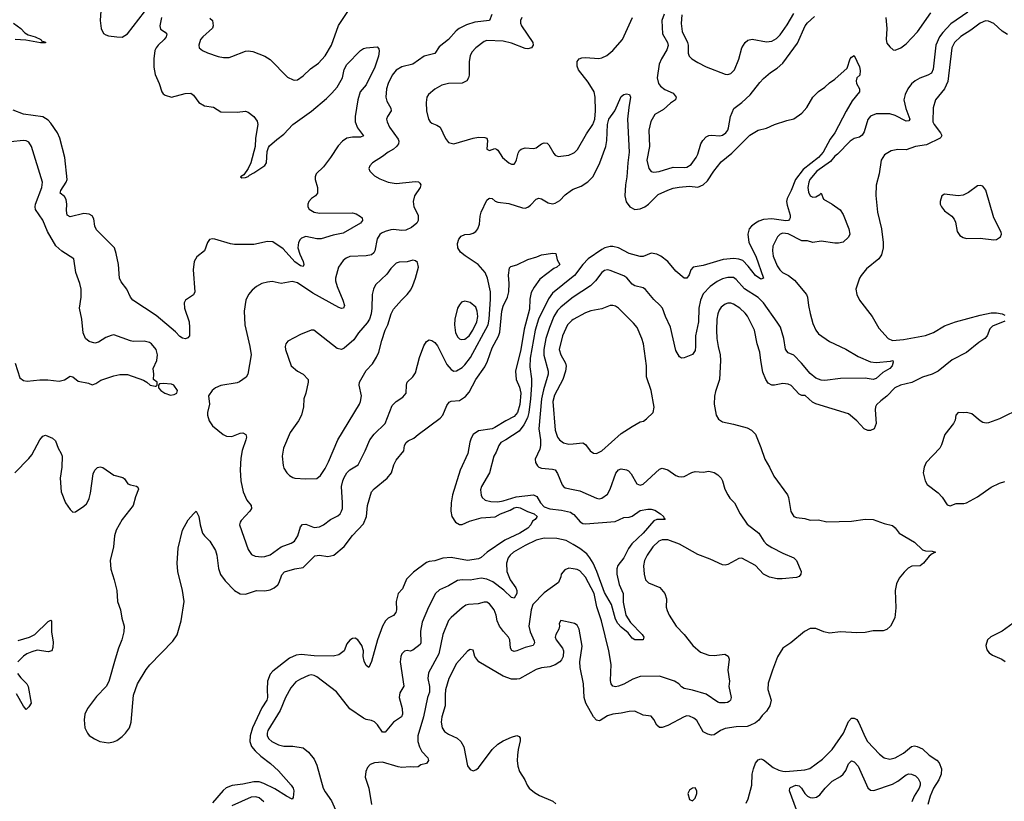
# Model space of a CAD drawing. Header units: inches. Extents: x 1649636 to 1815363, y 506543 to 641975.
# Tile 394 of 656: x 1705962 to 1713146, y 631773 to 637475. Entities that reach past the tile are written whole.
import ezdxf

# ---------------------------------------------------------------- set-up
doc = ezdxf.new("R2010")
doc.units = ezdxf.units.IN
doc.header["$MEASUREMENT"] = 0
doc.layers.add('B7603', color=7, linetype='Continuous')
doc.layers.add('B7613', color=7, linetype='Continuous')

msp = doc.modelspace()

# ---------------------------------------------------------------- linework, layer by layer
at = {"layer": 'B7603', "color": 5}
for points, elevation in [([(1706562.3, 637650), (1706550.2, 637470.2), (1706556.9, 637410), (1706574.8, 637374.8), (1706590, 637363.6), (1706610, 637357.3), (1706671, 637349), (1706710, 637348.9), (1706750, 637371.5), (1706913.9, 637586.1)], 520), ([(1707350, 637487.2), (1707370.2, 637470), (1707374.3, 637430), (1707367.8, 637412.2), (1707297.6, 637350), (1707282, 637330), (1707268.2, 637290), (1707270.8, 637270), (1707296, 637250), (1707333.5, 637233.5), (1707410, 637206.4), (1707450, 637200.4), (1707490, 637200.3), (1707510, 637205.7), (1707610, 637244.4), (1707630, 637248.2), (1707663, 637243), (1707750, 637208), (1707790, 637186), (1707916.2, 637056.2), (1707957.3, 637037.3), (1707970, 637034.4), (1707990, 637037.6), (1708030, 637065.3), (1708084.4, 637115.6), (1708141.7, 637158.3), (1708190, 637211.8), (1708236.5, 637290), (1708287.2, 637432.8), (1708390, 637585.2)], 540), ([(1706996, 637490), (1706984.4, 637430), (1706990, 637404.9), (1707023.6, 637383.6), (1707035.3, 637370), (1707030.2, 637350), (1707016.2, 637330), (1706972.3, 637290), (1706956.9, 637270), (1706948.6, 637250), (1706941.8, 637190), (1706941.7, 637130), (1706950, 637076.3), (1706979.6, 637010), (1706998.4, 636950), (1707010, 636933.4), (1707023.8, 636923.8), (1707070, 636910.4), (1707170, 636936.1), (1707210, 636938), (1707230, 636923.8), (1707268.5, 636870), (1707310, 636846.7), (1707376.1, 636836.1), (1707430, 636803), (1707550, 636800.4), (1707610, 636807.7), (1707630, 636800.7), (1707670.6, 636770), (1707695.8, 636735.8), (1707700.4, 636710), (1707683, 636610), (1707680.4, 636550), (1707648.3, 636431.7), (1707630.4, 636389.6), (1707596.9, 636343.1), (1707574, 636330), (1707582, 636322), (1707610, 636324), (1707630, 636331), (1707638.9, 636341.1), (1707670, 636357), (1707750, 636412), (1707763.5, 636430), (1707766.8, 636513.2), (1707776.5, 636543.5), (1707785, 636555), (1707838, 636602), (1707890, 636639.6), (1707955.3, 636710), (1708092, 636808), (1708200.6, 636899.4), (1708240.7, 636939.3), (1708277.5, 636982.5), (1708317, 637050), (1708330, 637110.8), (1708350, 637147.7), (1708449.3, 637250), (1708470, 637264.9), (1708490, 637270.8), (1708570, 637278), (1708582, 637262), (1708586, 637246), (1708579.1, 637210), (1708552.6, 637130), (1708490, 637000.9), (1708446.4, 636950), (1708430.3, 636889.7), (1708411.1, 636770), (1708411.1, 636730), (1708427.1, 636687.1), (1708470, 636628), (1708450, 636618.4), (1708390, 636617.8), (1708350, 636611.9), (1708316.5, 636590), (1708285.6, 636554.4), (1708231, 636469), (1708178.8, 636401.2), (1708125.2, 636350), (1708116.9, 636330), (1708116.9, 636310), (1708135.2, 636250), (1708135.3, 636210), (1708120.5, 636190), (1708090.6, 636170), (1708072.7, 636150), (1708064.4, 636130), (1708064.4, 636110), (1708073.5, 636093.5), (1708110, 636070.4), (1708150, 636064.9), (1708390, 636065.3), (1708418, 636058), (1708450, 636040.5), (1708460.5, 636030), (1708464.4, 636010), (1708450, 635989.8), (1708322.7, 635917.4), (1708250, 635903.1), (1708162.7, 635877.3), (1708130, 635876.5), (1708050, 635893.7), (1708018.4, 635881.6), (1708007.7, 635872.3), (1707996.3, 635850), (1707992.6, 635810), (1708005.5, 635765.5), (1708031.4, 635710), (1708035.3, 635690), (1708030, 635674), (1708010, 635678.9), (1707970, 635708.8), (1707884.4, 635804.4), (1707810, 635855.8), (1707770, 635856.8), (1707670, 635834.6), (1707530, 635836.1), (1707500.7, 635840.7), (1707385.5, 635874.5), (1707370, 635877.4), (1707347.3, 635872.7), (1707333.4, 635850), (1707310.6, 635790), (1707255.2, 635744.7), (1707235.3, 635710), (1707227.6, 635650), (1707239.1, 635490), (1707230, 635468.7), (1707171.3, 635430), (1707162.8, 635410), (1707163.8, 635370), (1707198.4, 635270), (1707202.4, 635230), (1707200.7, 635170), (1707190, 635154), (1707173.2, 635146.8), (1707150, 635152.3), (1707130, 635165.1), (1707098.2, 635198.2), (1706957.6, 635317.6), (1706787.3, 635430), (1706769.6, 635450), (1706743.6, 635510), (1706703.6, 635563.6), (1706689.7, 635590), (1706683.5, 635690), (1706666.6, 635770), (1706653.3, 635810), (1706522.6, 635942.6), (1706510.9, 635970), (1706502.4, 636022.4), (1706490, 636043.6), (1706470, 636055.6), (1706430, 636061.4), (1706330, 636037.7), (1706309, 636049), (1706302.7, 636082.7), (1706305.8, 636130), (1706302.4, 636162.4), (1706290, 636185.1), (1706258, 636210), (1706263, 636230), (1706302.4, 636290), (1706309.6, 636310), (1706291.9, 636470), (1706256, 636610), (1706237.2, 636650), (1706190, 636721.5), (1706170, 636742.8), (1706130, 636767), (1705990, 636786.2), (1705915.7, 636815.7)], 520), ([(1709407.4, 637512.6), (1709390.4, 637470), (1709281.9, 637458.1), (1709222.4, 637437.6), (1709168.5, 637411.5), (1709145.7, 637394.3), (1709090, 637331.8), (1709021.8, 637278.2), (1708990.2, 637229.8), (1708913.4, 637210), (1708830, 637151.7), (1708749.5, 637130.5), (1708710, 637107.4), (1708678.8, 637070), (1708649.6, 637010.4), (1708637.8, 636970), (1708634, 636910), (1708642, 636882), (1708670.2, 636830), (1708671.5, 636810), (1708645.7, 636770), (1708639.6, 636750), (1708642.3, 636730), (1708659.6, 636690), (1708722.5, 636602.5), (1708728.5, 636590), (1708725.7, 636570), (1708711.7, 636550), (1708689, 636531), (1708650, 636509), (1708610, 636476.8), (1708535.5, 636430), (1708516.3, 636410), (1708510.6, 636390), (1708518, 636370), (1708550, 636337), (1708590, 636314.3), (1708650.2, 636290.2), (1708710, 636280.7), (1708850, 636293.8), (1708871.2, 636291.2), (1708882, 636282), (1708888.4, 636270), (1708883.7, 636250), (1708843.2, 636190), (1708834.2, 636150), (1708838.5, 636110), (1708869, 636049), (1708869, 636011), (1708858.7, 635990), (1708821, 635959), (1708779.6, 635940.4), (1708750, 635936.5), (1708690, 635944.1), (1708670, 635941.6), (1708630, 635930.8), (1708603.1, 635916.9), (1708590, 635907.1), (1708570, 635877.6), (1708552.2, 635787.8), (1708545.9, 635774.1), (1708530, 635759.7), (1708490, 635751.5), (1708371.2, 635748.8), (1708343.5, 635736.5), (1708322.7, 635717.4), (1708288.7, 635670), (1708266.3, 635590), (1708265.5, 635570), (1708278, 635530), (1708320.6, 635430), (1708331.1, 635390), (1708324.7, 635370), (1708310, 635367.2), (1708290, 635375.3), (1708100.4, 635480.4), (1707990, 635555), (1707950, 635565.3), (1707870, 635549.7), (1707805.4, 635565.4), (1707770, 635561.3), (1707730, 635549.6), (1707690, 635529.6), (1707657.5, 635502.5), (1707632.4, 635470), (1707612.7, 635430), (1707599.5, 635350), (1707605.2, 635250), (1707641.8, 635090), (1707650.2, 635030), (1707627.2, 634890), (1707613.8, 634866.2), (1707566.6, 634833.4), (1707550, 634826.6), (1707430, 634805.6), (1707390.3, 634789.7), (1707367.3, 634770), (1707340.7, 634730), (1707348, 634670), (1707333, 634610), (1707333, 634590), (1707344.4, 634550), (1707370, 634513.4), (1707446, 634450), (1707470, 634436.3), (1707510, 634434.9), (1707570, 634459.3), (1707590, 634462), (1707613.4, 634450), (1707616.4, 634430), (1707613.1, 634410), (1707586.5, 634333.5), (1707575.2, 634275.3), (1707570.3, 634190.3), (1707575.6, 634110), (1707591.8, 634030), (1707620.4, 633970), (1707650.6, 633930), (1707652.7, 633910), (1707642.4, 633890), (1707578.5, 633821.4), (1707570.4, 633810), (1707565.5, 633790), (1707628.9, 633610), (1707654.3, 633574.3), (1707681.2, 633561.2), (1707730, 633557.3), (1707750, 633558), (1707790, 633570.3), (1707870.6, 633629.4), (1707943.3, 633656.7), (1707967.9, 633672.1), (1707990.7, 633710), (1708010, 633774.9), (1708026.7, 633793.3), (1708050, 633794.2), (1708110, 633771.2), (1708150, 633776.2), (1708178.7, 633790), (1708230, 633828.9), (1708283.6, 633856.4), (1708299.7, 633870), (1708311.4, 633888.6), (1708316.5, 633910), (1708318.4, 633950), (1708310.6, 634069.4), (1708319, 634110), (1708330, 634135.8), (1708350, 634170.3), (1708370, 634191.8), (1708431.9, 634228.1), (1708484, 634330), (1708518, 634410), (1708549.2, 634450.8), (1708629.8, 634530.2), (1708680.2, 634659.8), (1708710, 634688.8), (1708758.3, 634721.7), (1708782.7, 634750), (1708783.6, 634810), (1708789.6, 634830), (1708830, 634870.4), (1708850, 634899.1), (1708879.8, 635010), (1708910, 635094.8), (1708930, 635127.7), (1708950, 635140.7), (1708970, 635135.5), (1708990, 635121.3), (1709010, 635095.3), (1709079.2, 634959.2), (1709110, 634923.7), (1709130, 634911.8), (1709150, 634913.1), (1709190, 634938), (1709210, 634956.5), (1709251.4, 635010), (1709379.2, 635250), (1709386.8, 635290), (1709396.9, 635436.9), (1709396.1, 635490), (1709376.2, 635590), (1709357.8, 635630), (1709306.6, 635690), (1709211.4, 635751.4), (1709178.7, 635778.7), (1709159.8, 635810), (1709156.4, 635843.6), (1709165.7, 635874.3), (1709183.3, 635896.7), (1709210, 635907.4), (1709250, 635910.3), (1709270, 635917), (1709290, 635930.4), (1709306, 635950), (1709317, 635983), (1709322.7, 636042.7), (1709329.8, 636070), (1709370, 636157.6), (1709385.1, 636170), (1709390, 636173.7), (1709410, 636170.4), (1709432, 636152), (1709450, 636143.9), (1709530, 636133.8), (1709630, 636102.6), (1709650, 636101.1), (1709670, 636107), (1709690, 636121.3), (1709730, 636166.4), (1709750, 636173.7), (1709770, 636168.5), (1709818.4, 636138.4), (1709850, 636131.4), (1709870, 636136.9), (1709904.2, 636155.8), (1709942.2, 636197.8), (1709987.5, 636232.5), (1710000, 636237.7)], 540), ([(1709624.9, 637490), (1709616.1, 637470), (1709616.9, 637450), (1709623.9, 637430), (1709706.7, 637310), (1709709, 637290), (1709696.5, 637270), (1709670, 637261.5), (1709650, 637265.2), (1709550, 637304.2), (1709490, 637318.1), (1709370, 637322.4), (1709350, 637317.2), (1709290.2, 637269.8), (1709262.3, 637237.7), (1709248.3, 637211.7), (1709240.7, 637170), (1709242.2, 637070), (1709236.9, 637050), (1709223.7, 637030), (1709190, 637012), (1709090, 637009.7), (1709042.8, 636997.2), (1708990, 636968), (1708944.4, 636930), (1708934, 636910), (1708927.6, 636870), (1708930.3, 636810), (1708944.4, 636750), (1708956.3, 636730), (1708970, 636719.3), (1709006.6, 636706.6), (1709030, 636690.7), (1709068.5, 636608.5), (1709090, 636580.5), (1709130.4, 636570.4), (1709270.3, 636610.3), (1709310, 636618.3), (1709356.7, 636616.7), (1709370.3, 636610.3), (1709375.1, 636595.1), (1709371.3, 636530), (1709390, 636520.7), (1709430, 636535.5), (1709441, 636530), (1709450, 636524), (1709486, 636470), (1709530, 636430.5), (1709550, 636420.5), (1709570, 636422), (1709578, 636430), (1709587.8, 636452.2), (1709598.9, 636501.1), (1709610, 636520.7), (1709621.2, 636530), (1709650, 636539.5), (1709710, 636536.4), (1709730, 636541.6), (1709770, 636570.5), (1709790, 636578), (1709810, 636575.5), (1709823.4, 636563.4), (1709860.2, 636500.2), (1709870, 636488), (1709890, 636476.4), (1709970, 636486.7), (1710000, 636501.7)], 560), ([(1705917.8, 637450), (1705971.4, 637410), (1705998.6, 637378.6), (1706024.3, 637364.3), (1706074.9, 637350), (1706117.1, 637330), (1706121.1, 637321.1), (1706150, 637310.3), (1706150, 637306), (1706114.6, 637305.4), (1706006.3, 637326.3), (1705930, 637330.7)], 480), ([(1705928.9, 634968.9), (1705963.4, 634863.4), (1705990, 634842), (1706017.1, 634837.1), (1706110, 634848.7), (1706168.5, 634848.5), (1706250, 634838), (1706290, 634847.7), (1706330, 634874), (1706350.6, 634870.6), (1706390, 634837.3), (1706463.5, 634823.5), (1706490, 634811.3), (1706518, 634822), (1706554.6, 634845.4), (1706650, 634878), (1706693.6, 634886.4), (1706750, 634886.8), (1706864.5, 634844.5), (1706891, 634831), (1706914, 634810), (1706950, 634802), (1706958, 634802), (1706966, 634810), (1706966, 634830), (1706938, 634850), (1706941.2, 634890), (1706936, 634930), (1706962, 634990), (1706967.1, 635030), (1706956.8, 635070), (1706925.1, 635110), (1706910, 635119.7), (1706870, 635131.1), (1706790, 635127.3), (1706770, 635131.8), (1706650, 635175.1), (1706630, 635172), (1706590, 635156.2), (1706537, 635123), (1706510, 635115.6), (1706470, 635127.6), (1706442.9, 635150), (1706424.2, 635190), (1706415.8, 635290), (1706398.9, 635370), (1706411.1, 635450), (1706411.2, 635510), (1706401.3, 635550), (1706371.2, 635630), (1706358, 635730), (1706270, 635785.7), (1706225.4, 635825.4), (1706166, 635930), (1706130, 636011.6), (1706078.2, 636090), (1706074.5, 636110), (1706077, 636130), (1706123.9, 636250), (1706127.5, 636290), (1706049.2, 636549.2), (1706030, 636581.1), (1706010, 636591.9), (1705990, 636594), (1705895.3, 636584.7)], 540), ([(1705927.3, 634170), (1706030, 634273.4), (1706050, 634301.3), (1706110, 634410.7), (1706130, 634436.3), (1706150, 634444), (1706202, 634422), (1706223.7, 634403.7), (1706243.7, 634350), (1706266, 634310), (1706271.5, 634290), (1706270.3, 634210), (1706257, 634130), (1706263.7, 634030), (1706297.3, 633950), (1706330, 633901), (1706350, 633882.8), (1706370, 633884), (1706430, 633925.5), (1706450, 633944), (1706459.5, 633960.5), (1706470, 633982.8), (1706478.7, 634021.3), (1706498.5, 634161.5), (1706511, 634189), (1706530, 634208.3), (1706550, 634212.8), (1706570, 634207.7), (1706650, 634153.1), (1706715.3, 634135.3), (1706726.6, 634126.6), (1706750.8, 634090), (1706770, 634081.3), (1706813.3, 634073.3), (1706825.2, 634065.2), (1706828.2, 634050), (1706806.5, 633993.5), (1706789.1, 633930), (1706710.2, 633830), (1706666.5, 633750), (1706654, 633710), (1706646, 633630), (1706623, 633530), (1706627.4, 633467.4), (1706652.6, 633390), (1706671.4, 633310), (1706675.6, 633230), (1706696.9, 633170), (1706706.7, 633110), (1706725.2, 633050), (1706722.7, 633010), (1706707.9, 632950), (1706683.2, 632890), (1706658, 632810), (1706613.7, 632646.3), (1706592.4, 632610), (1706522.2, 632537.8), (1706457.6, 632450), (1706437.6, 632410), (1706433.3, 632366.7), (1706436.5, 632310), (1706455.8, 632270), (1706470, 632254.4), (1706507.7, 632227.7), (1706547.7, 632210), (1706610, 632200.2), (1706647.7, 632207.7), (1706670, 632217.8), (1706710, 632245.2), (1706735.1, 632270), (1706762.5, 632310), (1706775, 632350), (1706793.4, 632546.6), (1706821.1, 632630), (1706885.2, 632734.8), (1706911.3, 632768.7), (1707079.7, 632940.3), (1707111.8, 632988.2), (1707141.2, 633090), (1707162.6, 633230), (1707150.5, 633310.5), (1707115.1, 633450), (1707111.9, 633510), (1707119.6, 633620.4), (1707149.5, 633750), (1707192.3, 633827.7), (1707230, 633871.3), (1707250.5, 633890.5), (1707270, 633852), (1707278.9, 633790), (1707296.6, 633730), (1707309.6, 633709.6), (1707349, 633670), (1707390, 633604), (1707401.7, 633570), (1707411.8, 633471.8), (1707428.2, 633428.2), (1707462, 633382), (1707530, 633310.2), (1707570, 633286.7), (1707610, 633285.2), (1707690, 633311.6), (1707750, 633309.5), (1707790, 633316.3), (1707819.1, 633330), (1707846.5, 633353.5), (1707856.5, 633370), (1707875.2, 633424.8), (1707893.8, 633446.2), (1707970, 633470.2), (1708030, 633478.4), (1708116.8, 633563.2), (1708150, 633568.9), (1708210, 633558.9), (1708253.6, 633570), (1708328.8, 633631.2), (1708390, 633711.8), (1708470, 633796.4), (1708492.4, 633850), (1708501, 633930), (1708528.4, 634030), (1708547.8, 634052.2), (1708642.3, 634130), (1708675.6, 634170), (1708692.9, 634227.1), (1708710, 634262), (1708764.2, 634330), (1708769.7, 634370), (1708781.3, 634390), (1708797.2, 634402.8), (1708838, 634422), (1708869.6, 634450), (1709030, 634567.2), (1709050, 634590.5), (1709079.3, 634660.7), (1709095.8, 634684.2), (1709110, 634691.7), (1709170, 634696.9), (1709214.2, 634725.8), (1709241.4, 634758.6), (1709290, 634850.3), (1709356.1, 634943.9), (1709375.8, 634984.2), (1709410, 635080.5), (1709454.5, 635165.5), (1709465.1, 635194.9), (1709479.8, 635350), (1709490, 635385.5), (1709521.1, 635450), (1709531.6, 635490), (1709534.4, 635550), (1709528.7, 635611.3), (1709536, 635664), (1709546.3, 635673.7), (1709590, 635686), (1709670, 635726), (1709736, 635744), (1709770, 635758.8), (1709850.9, 635770.9), (1709874, 635770), (1709883.6, 635723.6), (1709902, 635690), (1709882, 635670), (1709859.8, 635660.2), (1709757.7, 635582.2), (1709716.3, 635523.7), (1709694.9, 635485.1), (1709684.8, 635435.2), (1709682.7, 635362.8), (1709642.5, 635217.5), (1709619.5, 635070), (1709579.2, 634910), (1709583.8, 634850), (1709610, 634793.7), (1709619.1, 634750), (1709612.5, 634667.5), (1709595.1, 634610), (1709570, 634581.2), (1709510, 634549.8), (1709430, 634499.9), (1709409.9, 634489.9), (1709310, 634477), (1709271.8, 634448.2), (1709256.9, 634423.1), (1709246.7, 634393.3), (1709231.6, 634310), (1709176.6, 634190), (1709120.9, 634010), (1709111.1, 633951.1), (1709107.6, 633890), (1709116.2, 633850), (1709140.9, 633810), (1709170, 633791.3), (1709190, 633792.1), (1709243, 633817), (1709330, 633842.1), (1709430.8, 633849.2), (1709470, 633870.5), (1709541.9, 633898.1), (1709570, 633914.8), (1709590, 633917.8), (1709613, 633913), (1709666.2, 633886.2), (1709717, 633870), (1709737, 633850), (1709735.1, 633844.9), (1709724.4, 633830), (1709704.2, 633815.8), (1709691.1, 633790), (1709670, 633764.6), (1709610.2, 633730), (1709501.4, 633678.6), (1709374.2, 633590), (1709330, 633551.2), (1709310, 633542), (1709230, 633529.8), (1709110.9, 633550.9), (1709050, 633546.4), (1708990, 633527.7), (1708950, 633523.2), (1708930, 633514.1), (1708836, 633444), (1708785.6, 633394.4), (1708755.7, 633324.3), (1708724.6, 633290), (1708710.2, 633230.2), (1708711.3, 633170), (1708706, 633150), (1708690.2, 633129.8), (1708650, 633108.5), (1708631.5, 633090), (1708609, 633051), (1708573.5, 632950), (1708530, 632792.7), (1708510, 632749.3), (1708490, 632764.5), (1708475.4, 632795.4), (1708467.8, 632830), (1708469.8, 632870), (1708458, 632910), (1708430, 632951.8), (1708410, 632962.7), (1708390, 632961.2), (1708370, 632949), (1708350, 632922), (1708328.7, 632871.3), (1708290, 632841.6), (1708250, 632832.8), (1708110, 632835.4), (1708016.1, 632843.9), (1707979.6, 632840.4), (1707930, 632816.5), (1707810, 632723.5), (1707790, 632700.4), (1707770.2, 632650), (1707766.8, 632590), (1707770.8, 632530), (1707765.1, 632510), (1707730, 632454.7), (1707660.5, 632310), (1707643.1, 632250), (1707641.1, 632210), (1707653.8, 632173.8), (1707680.3, 632140.3), (1707721.6, 632101.6), (1707792, 632050), (1707850, 631996.5), (1707943.9, 631890), (1707956.9, 631870), (1707962.8, 631850), (1707958.4, 631801.6), (1707950, 631789.2), (1707910, 631809.7), (1707824.8, 631864.8), (1707744.2, 631904.2), (1707710, 631915), (1707670, 631916.4), (1707590, 631898.2), (1707512, 631888), (1707468.7, 631871.3), (1707447.5, 631852.5), (1707370, 631761.6)], 520), ([(1710000, 635601.7), (1709850, 635479.8), (1709820.3, 635439.7), (1709748.4, 635290), (1709723.7, 635210), (1709686.6, 635006.6), (1709683.7, 634943.7), (1709695.7, 634855.7), (1709695.9, 634810), (1709688.7, 634710), (1709676.3, 634610), (1709666.9, 634570), (1709641.2, 634518.8), (1709605.6, 634474.4), (1709510, 634409.7), (1709472.7, 634390), (1709457.3, 634370), (1709439, 634321), (1709420.9, 634290), (1709391.2, 634170), (1709331.6, 634070), (1709324.8, 634044.8), (1709330, 634006), (1709336.4, 633990), (1709358.8, 633970), (1709400.8, 633960.8), (1709450, 633957.6), (1709490, 633964.7), (1709584.8, 633995.2), (1709710, 634008.8), (1709736, 633996), (1709762.7, 633950), (1709790, 633922.1), (1709830, 633907.5), (1709916.1, 633896.1), (1709981.4, 633881.4), (1710000, 633869)], 540), ([(1710000, 635451.2), (1709990, 635444.6), (1709910, 635377.7), (1709887.1, 635352.9), (1709860.4, 635310), (1709827, 635230), (1709802, 635150), (1709787.1, 635070), (1709786.9, 635026.9), (1709818.4, 634910), (1709818.8, 634890), (1709784.1, 634775.9), (1709770.1, 634709.9), (1709749, 634490), (1709761.7, 634410), (1709763, 634370), (1709756.8, 634343.2), (1709724.2, 634270), (1709724.9, 634244.9), (1709739.9, 634219.9), (1709750.3, 634210.3), (1709770, 634202.6), (1709850, 634196.5), (1709870.2, 634190.2), (1709885.7, 634165.7), (1709920.8, 634080.8), (1709928.8, 634068.8), (1709941.1, 634061.1), (1710000, 634048.7)], 560), ([(1710000, 635286.9), (1709990, 635281.4), (1709960.2, 635250), (1709922.6, 635170), (1709898.4, 635070), (1709909.4, 635030), (1709945.1, 634970), (1709948.2, 634948.2), (1709944, 634910), (1709926, 634850), (1709863.5, 634736.5), (1709852.9, 634690), (1709870, 634481), (1709885.6, 634430), (1709900.7, 634410), (1709930, 634388.6), (1709970, 634379), (1710000, 634381.5)], 580), ([(1710000, 633646.5), (1709950, 633674.8), (1709881.2, 633690), (1709787.9, 633692.1), (1709730, 633678.3), (1709650, 633640.2), (1709566.3, 633590), (1709541.3, 633570), (1709526.4, 633550), (1709512.9, 633510), (1709516.1, 633450), (1709540.9, 633390), (1709582, 633330), (1709590.2, 633310), (1709590, 633289.4), (1709570, 633255.1), (1709550, 633258.9), (1709493.7, 633313.7), (1709413.4, 633373.4), (1709370, 633393.7), (1709330, 633400.7), (1709250, 633386.1), (1709190, 633389.8), (1709155.6, 633384.4), (1709090, 633343.9), (1709024.1, 633315.9), (1708997, 633290), (1708944, 633190), (1708899.5, 633080.5), (1708886.6, 633013.4), (1708890.2, 632930), (1708883.2, 632916.8), (1708830, 632876.4), (1708810, 632868.4), (1708790, 632873.5), (1708770, 632867.6), (1708750.4, 632850), (1708742.4, 632830), (1708738, 632790), (1708766.1, 632613.9), (1708736.3, 632563.7), (1708730.2, 632530), (1708752.5, 632450), (1708756, 632410), (1708747.7, 632390), (1708688.8, 632351.2), (1708630, 632277), (1708610, 632278.4), (1708571.8, 632331.8), (1708550, 632353.6), (1708530, 632363.6), (1708490, 632369.7), (1708470, 632379.6), (1708370, 632447.3), (1708272.6, 632572.6), (1708130, 632681.8), (1708110, 632691.7), (1708090, 632694.6), (1708070, 632690.8), (1708010, 632664.4), (1707975.9, 632644.1), (1707940.1, 632599.9), (1707902.7, 632530), (1707863.3, 632436.7), (1707771.7, 632290), (1707766.7, 632270), (1707768.9, 632250), (1707780.3, 632230), (1707802.4, 632210), (1707850, 632185.6), (1707890, 632176.3), (1707954.2, 632174.2), (1708030, 632162.4), (1708070, 632131.6), (1708110, 632080.3), (1708130, 632037.3), (1708175.9, 631870), (1708190, 631842), (1708236.1, 631776.1), (1708275.6, 631690)], 540), ([(1710000, 633469), (1709970, 633473.3), (1709939.3, 633460.7), (1709914, 633430), (1709910.4, 633409.6), (1709893.4, 633370), (1709790, 633294.3), (1709707.2, 633210), (1709693, 633170), (1709678, 633050), (1709685.9, 633010), (1709715.4, 632944.6), (1709718.5, 632930), (1709708, 632910), (1709650, 632894.5), (1709590, 632869.8), (1709570, 632866.8), (1709552.3, 632872.2), (1709542.7, 632890), (1709539.3, 632950), (1709528.5, 632970), (1709491.1, 633011.1), (1709463.5, 633050), (1709446.2, 633090), (1709439.3, 633130), (1709424.8, 633170), (1709390, 633214.7), (1709370, 633226.3), (1709350, 633226.9), (1709307.1, 633212.9), (1709238, 633210), (1709217.1, 633202.9), (1709190, 633185.1), (1709110, 633115.1), (1709090, 633091.3), (1709050, 632989.5), (1709020.5, 632850), (1708945.4, 632710), (1708941, 632670), (1708953.4, 632610), (1708951.6, 632570), (1708938.4, 632530), (1708908.3, 632388.3), (1708867.5, 632250), (1708867.2, 632210), (1708878.3, 632170), (1708896.9, 632136.9), (1708939.1, 632090), (1708946, 632070), (1708930, 632049.3), (1708890, 632039.5), (1708870, 632024.2), (1708838.2, 632021.8), (1708810, 632025.8), (1708750, 632020.2), (1708724.1, 632024.1), (1708610, 632058.2), (1708550, 632053.7), (1708519.4, 632040.6), (1708499.6, 632020.4), (1708486.7, 631990), (1708482.4, 631950), (1708509, 631869), (1708529.1, 631750)], 560), ([(1705950, 632946.6), (1706032.8, 632970), (1706073.2, 632990), (1706170, 633085.3), (1706190, 633095.3), (1706194, 633090), (1706194.2, 633010), (1706205.9, 632934.1), (1706204.4, 632895.6), (1706197.6, 632870), (1706170, 632862.6), (1706090, 632875), (1706050, 632864.4), (1706014, 632850), (1705990, 632831.9), (1705948, 632790)], 480), ([(1710000, 633071.8), (1709910, 633091.6), (1709899.1, 633070), (1709900.5, 633050), (1709894.9, 633030), (1709873.4, 632990), (1709870.3, 632970), (1709876.5, 632950), (1709922.3, 632890), (1709929, 632870), (1709927.7, 632830), (1709915.8, 632804.2), (1709904.2, 632790), (1709870, 632767.9), (1709830, 632754.8), (1709770, 632747.1), (1709730, 632735.3), (1709610, 632667.6), (1709590, 632663.1), (1709550, 632664.1), (1709490, 632685.6), (1709311.6, 632790), (1709282.9, 632830), (1709270, 632875.3), (1709250, 632881.2), (1709230, 632869.2), (1709150, 632777.6), (1709094.2, 632670), (1709070, 632585.2), (1709065.9, 632550), (1709066.6, 632470), (1709043, 632390), (1709037.1, 632350), (1709043.9, 632310), (1709062.5, 632282.5), (1709090, 632261.8), (1709154.6, 632234.6), (1709181.7, 632210), (1709201.7, 632170), (1709230, 632031.3), (1709250, 632004.7), (1709270, 631994.8), (1709290, 632002), (1709310, 632018), (1709409.5, 632150), (1709451.1, 632188.9), (1709490, 632214.4), (1709550, 632241.3), (1709590, 632252.7), (1709605.8, 632245.8), (1709613.4, 632233.4), (1709613.5, 632213.5), (1709598.6, 632150), (1709594.5, 632110), (1709592.7, 632070), (1709597.4, 632030), (1709609.5, 631989.5), (1709647.6, 631930), (1709663.7, 631890), (1709679.5, 631870), (1709717.3, 631837.3), (1709755.4, 631815.4), (1709853.2, 631773.2), (1709874.5, 631754.5)], 580), ([(1705946.5, 632706.5), (1705970, 632673.3), (1706013.9, 632630), (1706024.8, 632610), (1706044.9, 632490), (1706030, 632461.5), (1706010, 632443.5), (1705990, 632466.2), (1705938, 632558)], 480), ([(1707742.8, 631770), (1707710, 631798), (1707686.1, 631806.1), (1707650, 631803.7), (1707510, 631740.3)], 540)]:
    msp.add_lwpolyline(points, dxfattribs=dict(at, elevation=elevation))
for points, elevation in [([(1708830, 635720.5), (1708790.2, 635709.8), (1708730, 635706.6), (1708710, 635698), (1708670, 635658.9), (1708640.3, 635619.7), (1708559.2, 635540.8), (1708543.1, 635510), (1708534.3, 635470), (1708531.8, 635370), (1708526.5, 635330), (1708514.6, 635290), (1708497.1, 635262.9), (1708434, 635190), (1708399.7, 635140.3), (1708330, 635077.7), (1708310, 635068.2), (1708277.6, 635077.6), (1708109.1, 635209.1), (1708090, 635209.2), (1708010, 635179.5), (1707918, 635130), (1707904, 635110), (1707899.1, 635090), (1707900.5, 635070), (1707944, 634950), (1707990, 634910.7), (1708030.7, 634890), (1708067.7, 634850), (1708068, 634830), (1708050.4, 634750), (1708034.4, 634710), (1708031.8, 634650), (1708017.4, 634590), (1707996.5, 634550), (1707936, 634464), (1707887.2, 634350), (1707878, 634290), (1707883.8, 634223.8), (1707890, 634202.8), (1707910.3, 634170.3), (1707930.3, 634150.3), (1707955.8, 634135.8), (1707970, 634130.4), (1708050, 634124.9), (1708130, 634128.2), (1708156.9, 634150), (1708190, 634201.6), (1708215.8, 634250), (1708282.8, 634410), (1708441.1, 634670), (1708450, 634691), (1708456.8, 634730), (1708439.2, 634810), (1708440.4, 634830), (1708490, 634917), (1708536.3, 634963.7), (1708566.7, 635013.3), (1708583.5, 635050), (1708604.4, 635135.6), (1708629.6, 635210), (1708647.6, 635250), (1708673.3, 635330), (1708690, 635364), (1708747.6, 635430), (1708790, 635470.4), (1708815.2, 635504.8), (1708830, 635535.5), (1708850.9, 635590), (1708871.1, 635670), (1708863.6, 635703.6), (1708850, 635717)], 560), ([(1709210, 635422.4), (1709186.7, 635413.3), (1709170, 635394.5), (1709157.4, 635370), (1709137.2, 635290), (1709134.5, 635250), (1709142.7, 635190), (1709158, 635158), (1709170, 635146.2), (1709182.1, 635142.1), (1709210, 635145), (1709241.1, 635170), (1709268.3, 635210), (1709297.5, 635270), (1709305.7, 635310), (1709301.1, 635350), (1709290, 635378.3), (1709250, 635411.2)], 560), ([(1707010, 634822), (1706982, 634818), (1706974, 634810), (1706974, 634790), (1706992, 634770), (1707022, 634750), (1707063.1, 634736.9), (1707090, 634741), (1707108, 634750), (1707114, 634770), (1707088, 634810), (1707070, 634817.2)], 540)]:
    msp.add_lwpolyline(points, close=True, dxfattribs=dict(at, elevation=elevation))
at = {"layer": 'B7613', "color": 5}
for points, elevation in [([(1712880.2, 637530), (1712755.9, 637444.1), (1712697.1, 637382.9), (1712673.1, 637350), (1712646.9, 637290), (1712625.9, 637114.1), (1712614.2, 637085.8), (1712588.9, 637070), (1712530, 637049.2), (1712495.2, 637030), (1712470, 637007.2), (1712441.2, 636970), (1712422.3, 636930), (1712413.2, 636890), (1712426.9, 636826.9), (1712456.5, 636750), (1712450, 636738), (1712430, 636735.8), (1712350, 636776.5), (1712310, 636788.1), (1712210, 636787.7), (1712170, 636772.1), (1712150, 636746.6), (1712123, 636657), (1712110, 636633.3), (1712090, 636619.1), (1712050, 636607.9), (1712020.8, 636590), (1711930, 636493.3), (1711910, 636480.7), (1711878.6, 636441.4), (1711778.3, 636370), (1711727.8, 636310), (1711718.9, 636290), (1711712.1, 636250), (1711716.5, 636216.5), (1711730, 636190.3), (1711750, 636180.7), (1711770, 636182.6), (1711800.1, 636199.9), (1711810, 636210.6), (1711826.7, 636166.7), (1711890.3, 636130), (1711947.6, 636087.6), (1711970, 636053), (1712012.6, 635950), (1712018, 635910), (1712010, 635889.6), (1711970, 635853.3), (1711935.3, 635844.7), (1711910, 635844.2), (1711810, 635859), (1711749.7, 635849.7), (1711710, 635862.9), (1711670, 635861.4), (1711570, 635913.9), (1711530, 635918), (1711510.1, 635909.9), (1711491.3, 635890), (1711458, 635822), (1711453.6, 635790), (1711459.5, 635750), (1711490, 635678.7), (1711507.3, 635650), (1711528.9, 635630), (1711570.6, 635610), (1711614.6, 635574.6), (1711702.6, 635470), (1711710.3, 635450), (1711716.5, 635390), (1711729.1, 635330.9), (1711750, 635258), (1711770, 635210.4), (1711790, 635183.6), (1711870, 635126.4), (1711990, 635072.8), (1712078.9, 635018.9), (1712170, 634978.7), (1712210, 634973.4), (1712316.2, 634983.8), (1712332, 634990), (1712335.9, 634975.9), (1712328.2, 634950), (1712310.5, 634930), (1712258.7, 634901.3), (1712210, 634857.7), (1712190, 634851.5), (1712130, 634860.7), (1711950, 634856.8), (1711836.3, 634843.7), (1711810, 634845.3), (1711770, 634860.7), (1711730, 634893.2), (1711665.2, 634970), (1711610, 635027.1), (1711570, 635045.4), (1711558.2, 635058.2), (1711550, 635072.7), (1711536.7, 635150), (1711512.1, 635232.1), (1711490, 635269.8), (1711388.2, 635410), (1711350, 635447.5), (1711251.3, 635511.3), (1711190, 635580.9), (1711170, 635595.1), (1711130, 635595.3), (1711090, 635583.7), (1711050, 635565.3), (1710999.7, 635530), (1710950, 635475.6), (1710929.1, 635430), (1710916.4, 635370), (1710914.6, 635270), (1710893.8, 635170), (1710894.2, 635090), (1710890, 635061.2), (1710870, 635031.8), (1710810, 635009.4), (1710790, 635006), (1710776.6, 635016.6), (1710750, 635062.7), (1710710, 635232.3), (1710673.3, 635310), (1710651.1, 635370), (1710633.5, 635393.5), (1710590, 635433.6), (1710527.9, 635507.9), (1710510, 635518.3), (1710450, 635533.7), (1710430, 635546.9), (1710391.2, 635591.2), (1710370, 635607.4), (1710270, 635646.6), (1710250, 635649.7), (1710230, 635644.7), (1710210, 635631.5), (1710164.2, 635570), (1710126.1, 635533.9), (1710000, 635451.2)], 560), ([(1710000, 636501.7), (1710010, 636506.7), (1710031.4, 636528.6), (1710097.5, 636642.5), (1710144, 636710), (1710157.4, 636750), (1710162.3, 636810), (1710161.5, 636910), (1710153.2, 636950), (1710110, 637019.1), (1710039.8, 637110), (1710030, 637135.3), (1710030, 637170.6), (1710045.1, 637190), (1710063.3, 637196.7), (1710090, 637198.9), (1710187.4, 637192.6), (1710210, 637196.9), (1710246.9, 637213.1), (1710290, 637250.4), (1710361.1, 637330), (1710434, 637490)], 560), ([(1710663.6, 637516.4), (1710648.4, 637470), (1710653.2, 637373.2), (1710689, 637310), (1710693.1, 637286.9), (1710684.5, 637255.5), (1710644, 637190), (1710628.5, 637150), (1710614.2, 637050), (1710623.6, 637010), (1710638.3, 636990), (1710670, 636965.2), (1710730, 636940.3), (1710751.8, 636910), (1710746, 636890), (1710710, 636866.9), (1710660, 636820), (1710596.7, 636783.3), (1710566.9, 636733.1), (1710552.8, 636670), (1710557.6, 636550), (1710539.1, 636450), (1710552.2, 636390), (1710570, 636368.4), (1710590, 636362), (1710628.3, 636368.3), (1710730, 636398.3), (1710810, 636396.6), (1710830, 636400.2), (1710860.2, 636419.8), (1710898.4, 636470), (1710910, 636493), (1710932.8, 636570), (1710945.9, 636594.1), (1710970, 636619.6), (1710990, 636630.3), (1711010, 636633.1), (1711070, 636627.8), (1711090, 636633.1), (1711114.3, 636650), (1711129.8, 636670.2), (1711134.9, 636685.1), (1711149, 636770), (1711173.6, 636826.4), (1711230, 636870.2), (1711292.6, 636927.4), (1711362.2, 637017.8), (1711390, 637046.4), (1711440.7, 637090), (1711490, 637120.8), (1711530, 637157.8), (1711636.2, 637303.8), (1711693.5, 637430), (1711710, 637451.2), (1711761.2, 637498.8)], 560), ([(1710792.4, 637510), (1710787.8, 637447.8), (1710795.9, 637390), (1710834.7, 637310), (1710839.1, 637290), (1710838.9, 637230), (1710847.2, 637210), (1710866.4, 637190), (1710910, 637162), (1710970, 637132.4), (1711110, 637077.1), (1711130, 637074.9), (1711150, 637081.6), (1711177.4, 637110), (1711210, 637187.3), (1711231.1, 637270), (1711255.6, 637310), (1711274.5, 637325.5), (1711305.7, 637334.3), (1711410, 637313.7), (1711450, 637319.3), (1711483, 637337), (1711510, 637365.3), (1711562.3, 637437.7), (1711610, 637520.3)], 580), ([(1712280.5, 637490), (1712288.9, 637410), (1712283, 637330), (1712290, 637303), (1712310, 637277.1), (1712336.2, 637256.2), (1712350, 637253.4), (1712390, 637270.2), (1712430, 637298.3), (1712513.9, 637386.1), (1712610, 637524.2)], 560), ([(1713170, 637367.6), (1713130, 637391.1), (1713070, 637446.6), (1713030, 637464.7), (1713010, 637466.4), (1712970.1, 637449.9), (1712901.9, 637398.1), (1712830, 637351.8), (1712782.2, 637310), (1712764.4, 637270), (1712735, 637025), (1712710, 636971.1), (1712643.9, 636890), (1712627.1, 636832.9), (1712625.2, 636730), (1712633.8, 636710), (1712680.2, 636650), (1712689.2, 636630), (1712683.4, 636616.6), (1712678.9, 636610), (1712577.6, 636562.4), (1712499.1, 636550), (1712430, 636526.6), (1712370, 636528.5), (1712321.1, 636518.9), (1712272.7, 636490), (1712247.4, 636450), (1712232.9, 636350), (1712211.7, 636268.3), (1712208.1, 636191.9), (1712220.6, 636070), (1712250.2, 635949.8), (1712262.4, 635850), (1712262, 635810), (1712250, 635759.3), (1712231.8, 635730), (1712141.3, 635658.7), (1712101.6, 635610), (1712090.4, 635590), (1712063.8, 635510), (1712070.5, 635470), (1712090.4, 635430), (1712182.6, 635310), (1712230, 635224.9), (1712298, 635150), (1712330, 635134.6), (1712410, 635141.9), (1712570, 635171), (1712630, 635194.2), (1712710, 635241.6), (1712788.8, 635271.2), (1712970, 635320.2), (1713050, 635336), (1713090, 635336.5), (1713130, 635330.4), (1713150, 635319.5)], 580), ([(1710000, 636237.7), (1710058.3, 636261.7), (1710106.7, 636293.3), (1710143.1, 636330), (1710166.2, 636370), (1710194.2, 636430), (1710238.8, 636550), (1710246.7, 636593.3), (1710251.2, 636710), (1710261.4, 636750), (1710303.5, 636810), (1710350, 636914.8), (1710369.6, 636930.4), (1710390, 636934.8), (1710410.6, 636930.6), (1710419.1, 636910), (1710405.5, 636834.5), (1710397.4, 636750), (1710410.1, 636509.9), (1710398.7, 636430), (1710392.3, 636330), (1710381.4, 636270), (1710377.1, 636190), (1710387.1, 636147.1), (1710414, 636110), (1710450, 636091.6), (1710490, 636094.2), (1710522.8, 636110), (1710550, 636129.5), (1710620.9, 636199.1), (1710690, 636232.3), (1710730, 636246.5), (1710774.4, 636254.4), (1710850, 636260.2), (1710910, 636254.6), (1710950, 636271.3), (1710980.4, 636299.6), (1711025.7, 636370), (1711081.3, 636438.7), (1711159.3, 636500.7), (1711290, 636631.8), (1711350, 636670.4), (1711410, 636683), (1711470, 636710.5), (1711559.1, 636740.9), (1711610, 636753), (1711670, 636793), (1711705.3, 636834.7), (1711750, 636910.8), (1711790, 636950.8), (1711836.6, 636983.4), (1711870, 637014.8), (1711910, 637040.7), (1711999.3, 637120.7), (1712022, 637190), (1712030, 637202), (1712050, 637214), (1712090.7, 637130.7), (1712095.3, 637104.7), (1712090.8, 637070), (1712071.3, 637050), (1712066, 637030), (1712066.8, 637010), (1712090.4, 636970.4), (1712090, 636949.4), (1712037.2, 636882.8), (1711992, 636808), (1711908.4, 636650), (1711875.3, 636604.7), (1711825.2, 636510), (1711790.9, 636470), (1711678.5, 636381.5), (1711622.5, 636310), (1711591.6, 636228.4), (1711560.7, 636170), (1711557.6, 636150), (1711561.2, 636121.2), (1711584.4, 636050), (1711583.8, 636030), (1711578.9, 636021.1), (1711570.6, 636010), (1711551.5, 636008.5), (1711450, 636022.2), (1711390, 636017.1), (1711354.5, 636005.5), (1711330, 635991.7), (1711300.8, 635970), (1711284.9, 635950), (1711274.7, 635910), (1711283.2, 635850), (1711333, 635750), (1711390, 635588.7), (1711370, 635582.9), (1711330, 635608.4), (1711277.5, 635677.5), (1711237.4, 635717.4), (1711210, 635728.4), (1711172.1, 635732.1), (1711094.8, 635725.2), (1710950, 635681.8), (1710874.8, 635670), (1710859.3, 635650), (1710846.6, 635613.4), (1710830.3, 635589.7), (1710810, 635589.5), (1710750, 635640.5), (1710691.7, 635711.7), (1710638.9, 635750), (1710610, 635763.7), (1710570, 635771.4), (1710512.3, 635747.7), (1710490, 635748.4), (1710410, 635769.3), (1710330, 635810.4), (1710290, 635819.9), (1710270, 635819.6), (1710231.8, 635810), (1710210, 635799.1), (1710110.9, 635730), (1710070, 635688.4), (1710010.1, 635609.9), (1710000, 635601.7)], 540), ([(1713150, 635276.4), (1713060.1, 635239.9), (1713041, 635219), (1713020.2, 635170), (1713004.2, 635150), (1712959.3, 635120.7), (1712870, 635048.4), (1712766.4, 634993.6), (1712664, 634910), (1712619.6, 634890), (1712550, 634867.4), (1712470.9, 634829.1), (1712388.7, 634810), (1712347.9, 634790), (1712290, 634729.7), (1712244.6, 634695.4), (1712214.4, 634665.6), (1712206.4, 634650), (1712203.7, 634630), (1712210.3, 634529.7), (1712195.5, 634490), (1712170, 634477.6), (1712150, 634478.7), (1712123.7, 634490), (1712069.7, 634550), (1712010, 634599.7), (1711770, 634672.2), (1711746.1, 634686.1), (1711693.2, 634733.2), (1711670, 634732.8), (1711650, 634744.4), (1711590, 634806), (1711570, 634816.4), (1711530, 634821.5), (1711470, 634808.7), (1711450, 634808.7), (1711422.8, 634822.8), (1711405.3, 634850), (1711384.7, 634904.7), (1711368.5, 634990), (1711363, 635050), (1711343.5, 635110), (1711324.2, 635210), (1711272.6, 635312.6), (1711255.4, 635335.4), (1711216.4, 635370), (1711170, 635399.8), (1711150, 635407.2), (1711130, 635408), (1711110, 635400.8), (1711081.2, 635378.8), (1711064.6, 635355.4), (1711055.2, 635330), (1711049.4, 635289.4), (1711046, 635210), (1711049.4, 635150), (1711057.7, 635090), (1711072.2, 635030), (1711074.7, 634990), (1711069.3, 634850), (1711038.2, 634761.8), (1711031.2, 634728.8), (1711030.2, 634670.2), (1711043.1, 634590), (1711061.2, 634561.2), (1711090, 634540.3), (1711170, 634525.3), (1711270, 634497.1), (1711300.7, 634480.7), (1711330, 634450.8), (1711370, 634354.8), (1711399, 634270), (1711434, 634210), (1711464.5, 634144.5), (1711564.9, 634010), (1711572.7, 633990), (1711588, 633888), (1711610, 633850.7), (1711630, 633843), (1711690, 633836.4), (1711730, 633823.8), (1711790, 633826.7), (1711851.8, 633811.8), (1712030, 633815.8), (1712130, 633831.7), (1712190, 633828.5), (1712270, 633799.5), (1712330, 633784.4), (1712349, 633769), (1712378, 633730), (1712490, 633664.6), (1712550, 633607.3), (1712570, 633601.6), (1712619, 633599), (1712644.7, 633590), (1712620.2, 633579.7), (1712598.2, 633561.8), (1712557.2, 633510), (1712531.2, 633490), (1712471.4, 633488.6), (1712445.2, 633474.8), (1712414.3, 633445.7), (1712379.7, 633400.3), (1712359.6, 633360.4), (1712349, 633311), (1712354.8, 633185.2), (1712347.4, 633112.6), (1712315.5, 633050), (1712290, 633026.6), (1712263, 633017), (1712190, 633015.8), (1712130, 633004), (1712070, 633002.6), (1711950.5, 633009.5), (1711870, 633000.9), (1711828.7, 633010), (1711770, 633033.3), (1711730, 633034.3), (1711687.3, 633012.7), (1711587.7, 632930), (1711530.3, 632889.7), (1711492.3, 632827.7), (1711453.8, 632730), (1711424.3, 632635.7), (1711421.3, 632590), (1711444, 632510), (1711434.7, 632470), (1711410, 632431.6), (1711379.9, 632400.1), (1711355, 632365), (1711330, 632345.1), (1711290, 632325.4), (1711270, 632319.7), (1711190, 632316), (1711110, 632304.4), (1711075.5, 632290), (1711030, 632258), (1711010, 632256.2), (1710982.5, 632262.5), (1710950, 632280.9), (1710902.5, 632362.5), (1710880.4, 632380.4), (1710850, 632394.4), (1710830, 632396.2), (1710810, 632389), (1710690, 632325.7), (1710650, 632311), (1710630, 632311.3), (1710610, 632327.6), (1710589.8, 632369.8), (1710570, 632394.7), (1710510, 632400.5), (1710450, 632429.7), (1710410, 632428.6), (1710350, 632415.1), (1710290, 632409.8), (1710250, 632395.6), (1710197.7, 632362.3), (1710190, 632359.8), (1710170, 632365.1), (1710148.2, 632388.2), (1710092.8, 632490), (1710080.3, 632530), (1710076.1, 632630), (1710051.9, 632750), (1710049.8, 632790.2), (1710065.2, 632905.2), (1710044.7, 633030), (1710030, 633057), (1710010, 633069.6), (1710000, 633071.8)], 580), ([(1710000, 634381.5), (1710070, 634387.2), (1710090, 634377.1), (1710123.8, 634330), (1710150, 634312.2), (1710170, 634310.3), (1710210, 634328.8), (1710350, 634456), (1710430, 634508.5), (1710490, 634540.4), (1710512.5, 634547.5), (1710536.1, 634563.9), (1710584, 634610), (1710592.3, 634647.7), (1710568.4, 634770), (1710536.3, 634870), (1710536.4, 634950), (1710513.3, 635110), (1710501.6, 635150), (1710466.3, 635230), (1710441.7, 635261.7), (1710330, 635371.1), (1710310, 635385.1), (1710290, 635390.8), (1710270, 635389.8), (1710210, 635366), (1710130, 635351.4), (1710090, 635337), (1710000, 635286.9)], 580), ([(1713270, 634642), (1713110, 634562.4), (1713030, 634534.5), (1713012.5, 634532.5), (1712990, 634536), (1712970, 634549.3), (1712910, 634600.9), (1712870.6, 634609.4), (1712850, 634606), (1712810, 634608.7), (1712791.3, 634590), (1712787.1, 634552.9), (1712776, 634530), (1712711.3, 634448.7), (1712687.1, 634372.9), (1712674.9, 634350), (1712575.4, 634244.6), (1712560.6, 634210), (1712554.5, 634170), (1712568.3, 634110), (1712583.8, 634083.8), (1712663.9, 634023.9), (1712692.7, 633992.7), (1712730, 633937), (1712750, 633927.9), (1712795, 633945), (1712850, 633945), (1712870, 633951), (1712950, 633994.3), (1713050, 634063.9), (1713110, 634093.8), (1713150, 634105.3)], 620), ([(1710000, 634048.7), (1710050, 634038.2), (1710170, 633984.2), (1710190, 633980.3), (1710210, 633983.7), (1710250, 634014.4), (1710270.8, 634050), (1710312.4, 634167.6), (1710330, 634190.3), (1710350, 634197.4), (1710390, 634192.4), (1710404.2, 634184.2), (1710422.7, 634162.7), (1710465.5, 634090), (1710490, 634079.1), (1710510, 634087.7), (1710630, 634195.5), (1710650, 634203.8), (1710690, 634190.4), (1710750, 634150.4), (1710770, 634141.6), (1710790, 634139.3), (1710810, 634143.8), (1710867.3, 634172.7), (1710890, 634178.9), (1710950, 634175.3), (1710990, 634182.6), (1711030, 634172.6), (1711055.9, 634155.9), (1711079.2, 634130), (1711090.1, 634110.1), (1711105.8, 634050), (1711128, 634008), (1711144, 633984), (1711177.6, 633950), (1711218.2, 633870), (1711270, 633794), (1711354.4, 633730), (1711391.1, 633671.1), (1711412.2, 633650), (1711450, 633624.7), (1711530, 633582.3), (1711610, 633548.9), (1711630.2, 633530), (1711664.9, 633450), (1711660.9, 633430), (1711650, 633413.6), (1711630, 633405.4), (1711524.9, 633395.1), (1711490, 633396.5), (1711432.1, 633407.9), (1711389.9, 633429.9), (1711330, 633493.8), (1711230, 633547.4), (1711210, 633544.5), (1711130, 633500.4), (1711110, 633496.4), (1711090, 633498.9), (1710999.7, 633539.7), (1710910, 633573.3), (1710776.9, 633650), (1710690, 633681.4), (1710650, 633680.2), (1710626.3, 633670), (1710582.2, 633630), (1710539.2, 633570), (1710521.8, 633530), (1710513.6, 633490), (1710517.3, 633430), (1710528.9, 633390), (1710550, 633366.5), (1710632.9, 633332.9), (1710670.3, 633290), (1710682, 633250), (1710679.6, 633190), (1710685.8, 633165.8), (1710701.1, 633130), (1710752, 633050), (1710810, 632988.9), (1710874.5, 632910), (1710930, 632860.7), (1710990, 632838.6), (1711030, 632835.8), (1711107.2, 632847.2), (1711131.5, 632831.5), (1711138, 632810), (1711128.7, 632730), (1711140.3, 632650), (1711137.4, 632610), (1711153.1, 632530), (1711148.4, 632510), (1711139.2, 632500.8), (1711126.7, 632493.3), (1711110, 632490.9), (1711070.8, 632490.8), (1711055.9, 632495.9), (1710970, 632553.8), (1710870, 632585.1), (1710810, 632596.9), (1710790, 632607.6), (1710770.7, 632630.7), (1710740.9, 632650), (1710630, 632685.1), (1710490, 632684.1), (1710435, 632665), (1710370, 632628.7), (1710330, 632612.1), (1710308.7, 632608.7), (1710290, 632613.3), (1710278.5, 632630), (1710273.4, 632653.4), (1710278.3, 632770), (1710260.8, 632870), (1710206.5, 633090), (1710172.1, 633192.1), (1710152.6, 633290), (1710090, 633408.6), (1710050, 633454), (1710030, 633464.7), (1710000, 633469)], 560), ([(1710000, 633869), (1710005.4, 633865.4), (1710051.4, 633811.4), (1710070, 633800.6), (1710090, 633796.3), (1710306.1, 633813.9), (1710370, 633843.1), (1710410, 633844.9), (1710430, 633853.4), (1710490, 633893.5), (1710544.2, 633904.2), (1710570, 633903.6), (1710595.9, 633895.9), (1710638, 633870), (1710660.7, 633850), (1710661.4, 633841.4), (1710670.7, 633829.3), (1710610, 633829.7), (1710590, 633818.9), (1710510, 633729.8), (1710428.2, 633651.8), (1710403.2, 633616.8), (1710370.5, 633549.5), (1710327, 633493), (1710318.7, 633470), (1710319.5, 633430), (1710335.9, 633355.9), (1710365.4, 633290), (1710364.8, 633224.8), (1710384, 633130), (1710417.8, 633077.8), (1710504, 632990), (1710515.5, 632970), (1710511.3, 632950), (1710450, 632952), (1710430, 632963.7), (1710402.6, 633002.6), (1710350, 633042.7), (1710325.4, 633070), (1710310, 633101.6), (1710281.3, 633210), (1710230, 633295.8), (1710173.7, 633450), (1710146.1, 633510), (1710123.2, 633550), (1710099, 633579), (1710050, 633618.3), (1710000, 633646.5)], 540), ([(1713210, 633072.5), (1713130, 633013.7), (1713047.9, 632972.1), (1713024.2, 632950), (1713010.3, 632910), (1713018, 632878), (1713035.2, 632855.2), (1713059, 632839), (1713128, 632810), (1713153.4, 632793.4)], 620), ([(1711261.5, 631758.5), (1711276.9, 631790), (1711304.2, 631890), (1711307.1, 631970), (1711315.1, 632010), (1711329.8, 632050.2), (1711350, 632075.8), (1711370, 632083.1), (1711390, 632076.5), (1711460.4, 632020.4), (1711501.1, 632001.1), (1711530, 631993.7), (1711551.6, 631991.6), (1711690, 632002.6), (1711727, 632013), (1711819.7, 632080.3), (1711889.9, 632150.1), (1711972.8, 632270), (1712010, 632356.4), (1712030, 632379.6), (1712050, 632380.3), (1712070, 632368.8), (1712085.2, 632345.2), (1712130, 632240.4), (1712149, 632210), (1712236, 632116), (1712270, 632089.1), (1712310, 632079.7), (1712350, 632089.2), (1712410, 632123.5), (1712470, 632172.8), (1712490, 632176.9), (1712510, 632172.9), (1712550, 632155.3), (1712598.3, 632110), (1712652.8, 632072.8), (1712670, 632053.7), (1712686.7, 632010), (1712685.3, 631970), (1712668.8, 631930), (1712630, 631868.4), (1712605.8, 631810), (1712588.8, 631750)], 580), ([(1711629.9, 631710), (1711579.8, 631850), (1711582.3, 631870), (1711586.7, 631873.3), (1711626, 631890), (1711650, 631885.5), (1711667.2, 631870), (1711690, 631831.1), (1711710, 631810.2), (1711730, 631800.4), (1711750, 631797.5), (1711776.4, 631803.6), (1711799.9, 631820.1), (1711838, 631870), (1711890, 631920.3), (1711950, 631954.9), (1711970, 631971.7), (1711990, 631998.3), (1712010, 632045.3), (1712030, 632067.8), (1712050, 632061.6), (1712079, 632030), (1712150, 631870.4), (1712170, 631853.8), (1712193, 631853), (1712330, 631898.8), (1712370, 631919.8), (1712430, 631965.8), (1712450, 631972.9), (1712470, 631972.2), (1712498.1, 631958.1), (1712518.5, 631938.5), (1712531.4, 631911.4), (1712531.3, 631890), (1712524.8, 631870), (1712489.5, 631810), (1712471.8, 631770)], 560)]:
    msp.add_lwpolyline(points, dxfattribs=dict(at, elevation=elevation))
at = {"layer": 'B7613', "color": 5, "elevation": 620}
for points in [[(1712970, 636266), (1712950, 636262), (1712885.4, 636214.6), (1712845.5, 636194.5), (1712810, 636189.6), (1712710, 636201.2), (1712691.3, 636190), (1712677.3, 636150), (1712679.1, 636130), (1712687.3, 636110), (1712710, 636080.7), (1712763.1, 636043.1), (1712780.9, 636020.9), (1712790, 635998), (1712802.3, 635930), (1712822, 635902), (1712845.7, 635885.7), (1712870, 635878.5), (1712970, 635881.7), (1713070, 635868.2), (1713090, 635870.6), (1713119.3, 635890), (1713126.6, 635910), (1713124.1, 635924.1), (1713070, 636029.2), (1713011, 636231), (1712990, 636261.2)], [(1710890, 631871.8), (1710870, 631869.6), (1710850, 631855.6), (1710837.6, 631830), (1710850, 631786), (1710870, 631777.3), (1710890, 631796.3), (1710902, 631830), (1710902.4, 631850)]]:
    msp.add_lwpolyline(points, close=True, dxfattribs=at)

doc.saveas('drawing.dxf')
